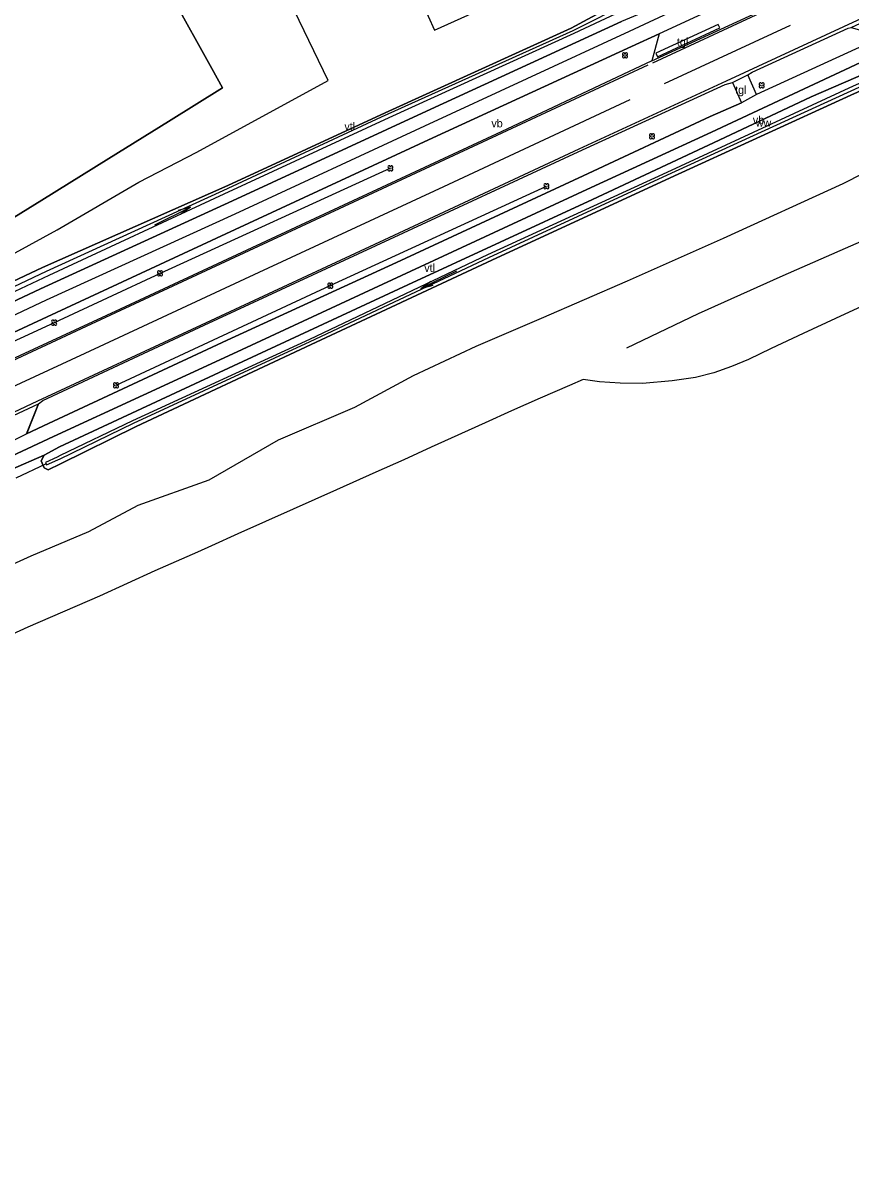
# Model space of a CAD drawing. Extents: x 154825 to 158680, y 370717 to 378075.
# Drawn here: x 157233.1 to 157336.6, y 372511.6 to 372656.2 of the extents above; entities that cross this region are included whole.
import ezdxf

# ---------------------------------------------------------------- set-up
doc = ezdxf.new("R2010")
doc.units = 0
for name, color, linetype in [('boom', 7, 'Continuous'), ('cultuurscheiding', 7, 'Continuous'), ('deelstreep(1-1)', 7, 'Continuous'), ('deelstreep(3-9)', 7, 'Continuous'), ('driehoekmarkering', 7, 'Continuous'), ('duiker lijn', 7, 'Continuous'), ('hoogteverschillijn', 7, 'Continuous'), ('insteek sloot', 7, 'Continuous'), ('kantstreep', 7, 'Continuous'), ('maaiveldlijn algemeen - gesloten verharding', 7, 'Continuous'), ('maaiveldlijn algemeen - open verharding', 7, 'Continuous'), ('maaiveldlijn algemeen - tegelverharding', 7, 'Continuous'), ('raster_hekw+inst', 7, 'Continuous'), ('Sloot bodem', 7, 'Continuous'), ('stroomrichting  watergangen', 7, 'Continuous'), ('tegelverh(vs)', 7, 'Continuous'), ('verkeersb_z kabel', 7, 'Continuous'), ('verklikker transportleiding', 7, 'Continuous'), ('vlak_Grasland', 7, 'Continuous'), ('vlak_Grazige_vegetatie', 7, 'Continuous'), ('wegwijzer z kabel', 7, 'Continuous')]:
    doc.layers.add(name, color=color, linetype=linetype)

msp = doc.modelspace()

# ---------------------------------------------------------------- linework, layer by layer
at = {"layer": 'boom'}
for points in [[(157279.02, 372638.03), (157250.22, 372624.9), (157236.98, 372618.73), (157211.97, 372607.22)], [(157244.71, 372610.91), (157271.5, 372623.37), (157298.52, 372635.79)]]:
    msp.add_lwpolyline(points, dxfattribs=at)
for centre in [(157308.34, 372652.15), (157325.43, 372648.39), (157311.71, 372642.03), (157279.02, 372638.03), (157298.52, 372635.79), (157250.22, 372624.9), (157271.5, 372623.37), (157236.98, 372618.73), (157244.71, 372610.91)]:
    msp.add_circle(centre, 0.006, dxfattribs=at)
for centre, start, end in [((157308.18, 372652.3), 357.075, 272.925), ((157308.5, 372652.3), 267.075, 182.925), ((157308.18, 372651.99), 87.075, 2.925), ((157308.5, 372651.99), 177.075, 92.925), ((157325.27, 372648.55), 357.075, 272.925), ((157325.27, 372648.24), 87.075, 2.925), ((157325.58, 372648.55), 267.075, 182.925), ((157325.58, 372648.24), 177.075, 92.925), ((157311.55, 372642.19), 357.075, 272.925), ((157311.87, 372642.19), 267.075, 182.925), ((157311.55, 372641.87), 87.075, 2.925), ((157311.87, 372641.87), 177.075, 92.925), ((157278.86, 372638.18), 357.075, 272.925), ((157278.86, 372637.87), 87.075, 2.925), ((157279.18, 372638.18), 267.075, 182.925), ((157279.18, 372637.87), 177.075, 92.925), ((157298.36, 372635.95), 357.075, 272.925), ((157298.36, 372635.63), 87.075, 2.925), ((157298.68, 372635.95), 267.075, 182.925), ((157298.68, 372635.63), 177.075, 92.925), ((157250.06, 372625.06), 357.075, 272.925), ((157250.06, 372624.74), 87.075, 2.925), ((157250.37, 372625.06), 267.075, 182.925), ((157250.37, 372624.74), 177.075, 92.925), ((157271.34, 372623.52), 357.075, 272.925), ((157271.65, 372623.52), 267.075, 182.925), ((157271.34, 372623.21), 87.075, 2.925), ((157271.65, 372623.21), 177.075, 92.925), ((157236.82, 372618.89), 357.075, 272.925), ((157236.82, 372618.57), 87.075, 2.925), ((157237.14, 372618.89), 267.075, 182.925), ((157237.14, 372618.57), 177.075, 92.925), ((157244.56, 372611.07), 357.075, 272.925), ((157244.56, 372610.75), 87.075, 2.925), ((157244.87, 372611.07), 267.075, 182.925), ((157244.87, 372610.75), 177.075, 92.925)]:
    msp.add_arc(centre, 0.158, start, end, dxfattribs=at)
at = {"layer": 'cultuurscheiding'}
msp.add_lwpolyline([(157231.51, 372600.35), (157235.73, 372602.16)], dxfattribs=at)
at = {"layer": 'deelstreep(1-1)'}
for points in [[(157311.8, 372651.19), (157327.61, 372658.53)], [(157328.97, 372655.87), (157313.22, 372648.58)]]:
    msp.add_lwpolyline(points, dxfattribs=at)
at = {"layer": 'deelstreep(3-9)'}
msp.add_lwpolyline([(157308.93, 372646.58), (157285.67, 372635.73), (157262.56, 372625), (157240.8, 372614.9), (157229.89, 372609.83), (157208.16, 372599.73), (157197.28, 372594.69), (157176.47, 372584.99), (157165.79, 372580.07), (157144.37, 372570.1), (157131.72, 372564.33), (157120.8, 372559.34)], dxfattribs=at)
at = {"layer": 'driehoekmarkering'}
msp.add_lwpolyline([(157312.39, 372651.96), (157320.21, 372655.56)], dxfattribs=at)
at = {"layer": 'duiker lijn'}
msp.add_lwpolyline([(157235.9, 372601.07), (157232.2, 372599.31)], dxfattribs=at)
at = {"layer": 'hoogteverschillijn'}
for points in [[(157239.91, 372756.78), (157246.61, 372737.63), (157252.72, 372723.81), (157259.19, 372709.84), (157264.8, 372697.57), (157270.74, 372684.74), (157278.97, 372667.57), (157284.52, 372655.3), (157298.32, 372661.52), (157292.51, 372673.25), (157288.11, 372683.04), (157283.14, 372694.53), (157276.98, 372710.04), (157272, 372722.38), (157266.72, 372735.55), (157261.5, 372747.53), (157256.8, 372760.96)], [(157251.72, 372659.47), (157256.71, 372650.51), (157258.04, 372648.09), (157251.29, 372643.86), (157243.81, 372639.23), (157235.45, 372634.03), (157229.27, 372630.24)], [(157230.37, 372626.51), (157237.37, 372630.34), (157247.56, 372636.3), (157254.83, 372640.06), (157271.24, 372649.01), (157267.03, 372657.7)], [(157226.9, 372586.33), (157234.11, 372589.6), (157241.31, 372592.64), (157247.49, 372595.91), (157256.34, 372599.09), (157265.01, 372604.09), (157274.58, 372608.17), (157281.89, 372612.15), (157289.73, 372615.8), (157297.89, 372619.31), (157308.66, 372623.95), (157320.64, 372629.3), (157335.59, 372636.14), (157348.08, 372642.47)], [(157338.9, 372629.34), (157328.08, 372624.58), (157317.5, 372619.82), (157308.53, 372615.57)], [(157344.58, 372623.83), (157334.65, 372619.26), (157330.59, 372617.37), (157326.6, 372615.49), (157323.77, 372614.12), (157321.66, 372613.24), (157319.43, 372612.46), (157317.16, 372611.89), (157314.24, 372611.48), (157310.53, 372611.12), (157307.73, 372611.16), (157305.16, 372611.36), (157303.1, 372611.64), (157301.39, 372610.88), (157297.74, 372609.3), (157294.15, 372607.71), (157290.85, 372606.2), (157286.62, 372604.3), (157284.09, 372603.16), (157280.68, 372601.6), (157277.2, 372600.06), (157272.29, 372597.84), (157266.84, 372595.41), (157259.95, 372592.33), (157256.65, 372590.84), (157254.91, 372590.04), (157249.58, 372587.72), (157242.66, 372584.57), (157233.68, 372580.68), (157230.69, 372579.31)]]:
    msp.add_lwpolyline(points, dxfattribs=at)
at = {"layer": 'insteek sloot'}
for points in [[(157308.23, 372659.04), (157309.7, 372659.48), (157310.42, 372658.44), (157309.9, 372657.22), (157307.9, 372656.37), (157283.52, 372645.15), (157259.29, 372633.95), (157235.26, 372622.97), (157211.67, 372611.89), (157192.42, 372602.64), (157190.21, 372601.73), (157189.57, 372602.08), (157189.01, 372603.23), (157189.43, 372603.82), (157189.92, 372604.22)], [(157235.52, 372625.63), (157258.69, 372635.88), (157278.36, 372644.97), (157301.6, 372655.55), (157305.78, 372657.77), (157308.23, 372659.04)], [(157341.52, 372651.24), (157342.33, 372651.25), (157342.8, 372650.25), (157342.37, 372649.66), (157340.72, 372649.03), (157336.57, 372647.15), (157313.97, 372636.82), (157291.71, 372626.56), (157269.09, 372616), (157247.21, 372605.74), (157237.78, 372601.08), (157236.25, 372600.36), (157235.74, 372600.59), (157235.36, 372601.45), (157235.73, 372602.16)], [(157235.73, 372602.16), (157237.65, 372603.21), (157259.4, 372613.34), (157281.17, 372623.47), (157304.27, 372634.11), (157320.1, 372641.56), (157331.62, 372646.97), (157341.52, 372651.24)]]:
    msp.add_lwpolyline(points, dxfattribs=at)
at = {"layer": 'kantstreep'}
for points in [[(157482.15, 372723.63), (157473.39, 372719.56), (157446.19, 372706.97), (157429.71, 372699.33), (157399.46, 372685.31), (157369.09, 372671.22), (157335.64, 372655.71), (157321, 372648.93), (157302.57, 372640.41), (157278.8, 372629.35), (157255.35, 372618.44), (157234.9, 372608.92), (157225.13, 372604.36), (157200.05, 372592.75), (157175.88, 372581.53), (157152.95, 372570.91)], [(157311.2, 372650.93), (157292.95, 372642.43), (157267.24, 372630.47), (157245.28, 372620.26), (157218.06, 372607.61), (157194.71, 372596.77), (157169.7, 372585.19), (157150.86, 372576.45), (157139.72, 372571.31), (157125.21, 372564.64), (157109.64, 372557.65), (157098.21, 372552.78), (157087.26, 372548.23), (157074.29, 372542.96), (157049.86, 372533.16), (157026.89, 372524.04), (157012.16, 372518.48), (156991.58, 372511.62)]]:
    msp.add_lwpolyline(points, dxfattribs=at)
at = {"layer": 'maaiveldlijn algemeen - gesloten verharding'}
for points in [[(157493.11, 372723.32), (157477.74, 372716.13), (157469.48, 372712.3), (157440.88, 372699.07), (157416.78, 372687.86), (157390.26, 372675.6), (157365.27, 372664), (157341, 372652.74), (157319.14, 372642.54), (157303.55, 372635.37), (157280.38, 372624.61), (157259.3, 372614.84), (157236.88, 372604.51), (157213.97, 372593.81), (157191.53, 372583.4), (157167.76, 372572.35), (157144.36, 372561.46)], [(157322.19, 372661.35), (157315.02, 372658), (157308.87, 372655.13), (157283.28, 372643.29), (157259.58, 372632.3), (157235.97, 372621.56), (157212.56, 372610.51), (157191.51, 372600.67), (157169.85, 372590.67), (157155.14, 372583.86), (157134.07, 372574.17)], [(157325, 372660.58), (157312.61, 372654.82), (157309.17, 372653.26), (157284.33, 372641.82), (157259.59, 372630.36), (157236.12, 372619.47), (157213.15, 372608.82), (157192.26, 372599.09)], [(157323.7, 372649.69), (157324.22, 372650.03), (157336.22, 372655.53), (157336.62, 372655.63), (157346.42, 372660.21)], [(157311.68, 372651.44), (157328.42, 372659.18)], [(157340.59, 372654.49), (157324.77, 372647.24)], [(157311.68, 372651.44), (157292.85, 372642.58), (157267.15, 372630.61), (157245.22, 372620.43), (157217.95, 372607.81), (157194.61, 372596.95)], [(157235.03, 372608.61), (157235.55, 372608.99), (157255.75, 372618.44), (157278.96, 372629.16), (157302.49, 372640.08), (157320.84, 372648.5), (157321.77, 372648.73), (157323.7, 372649.69)], [(157324.77, 372647.24), (157322.89, 372646.2)], [(157233.53, 372604.86), (157236.26, 372606.13), (157258.59, 372616.54), (157279.78, 372626.26), (157303.11, 372637.1), (157318.99, 372644.5), (157322.89, 372646.2)], [(157122.91, 372556.7), (157132.56, 372561.17), (157152.93, 372570.58), (157176.01, 372581.34), (157200.28, 372592.63), (157225.35, 372604.23), (157226.76, 372604.76), (157235.03, 372608.61)]]:
    msp.add_lwpolyline(points, dxfattribs=at)
at = {"layer": 'maaiveldlijn algemeen - open verharding'}
for points in [[(157312.61, 372654.82), (157311.68, 372651.44)], [(157324.77, 372647.24), (157323.7, 372649.69)], [(157321.77, 372648.73), (157322.89, 372646.2)], [(157235.03, 372608.61), (157233.52, 372604.82)], [(157235.03, 372608.61), (157233.53, 372604.86)], [(157229.94, 372603.18), (157226.76, 372604.76), (157230.01, 372603.15), (157233.53, 372604.86)]]:
    msp.add_lwpolyline(points, dxfattribs=at)
at = {"layer": 'maaiveldlijn algemeen - tegelverharding'}
msp.add_lwpolyline([(157320.21, 372655.56), (157320, 372656), (157312.2, 372652.4), (157312.39, 372651.96)], dxfattribs=at)
at = {"layer": 'raster_hekw+inst'}
msp.add_lwpolyline([(157189.92, 372604.22), (157214.89, 372615.94), (157235.52, 372625.63)], dxfattribs=at)
at = {"layer": 'Sloot bodem'}
for points in [[(157301.82, 372655.19), (157277.87, 372644.4), (157258.06, 372635.22), (157236, 372625.14), (157215.63, 372615.52), (157189.63, 372603.1), (157189.78, 372602.6), (157215.75, 372615.02), (157236.37, 372624.69), (157258.24, 372634.84), (157278.87, 372644.36), (157301.99, 372654.93), (157309.21, 372658.28), (157309.29, 372658.61), (157308.94, 372658.79), (157301.82, 372655.19)], [(157337.63, 372648.18), (157340.4, 372649.49), (157340.65, 372649.59), (157341.88, 372650.15), (157341.74, 372650.54), (157340.51, 372649.91), (157340.26, 372649.78), (157336.87, 372648.28), (157313.58, 372637.52), (157291.17, 372627.23), (157268.89, 372616.64), (157246.77, 372606.47), (157237.72, 372602.12), (157237.35, 372601.94), (157235.88, 372601.26), (157236.03, 372600.96), (157237.43, 372601.61), (157237.71, 372601.72), (157246.9, 372606.16), (157268.99, 372616.4), (157291.32, 372626.87), (157313.66, 372637.19), (157337.63, 372648.18)]]:
    msp.add_lwpolyline(points, dxfattribs=at)
at = {"layer": 'stroomrichting  watergangen'}
for p, q in [((157249.56, 372630.98), (157254.03, 372633.19)), ((157254.01, 372633.19), (157252.5, 372632.75)), ((157254.03, 372633.19), (157252.76, 372632.25)), ((157287.29, 372625.19), (157282.8, 372623.02)), ((157282.8, 372623.02), (157284.08, 372623.94)), ((157282.82, 372623.01), (157284.34, 372623.44))]:
    msp.add_line(p, q, dxfattribs=at)
at = {"layer": 'vlak_Grasland'}
for points in [[(157305.78, 372657.77), (157301.6, 372655.55), (157278.36, 372644.97), (157258.69, 372635.88), (157235.52, 372625.63), (157214.89, 372615.94), (157189.92, 372604.22), (157185.03, 372601.76), (157185.14, 372602.62), (157187.79, 372604.34), (157192.14, 372607.06), (157195.89, 372609.41), (157201.11, 372612.65), (157208.98, 372617.56), (157217.47, 372622.78), (157222.65, 372626.09), (157229.27, 372630.24), (157235.45, 372634.03), (157243.81, 372639.23), (157251.29, 372643.86), (157258.04, 372648.09), (157256.71, 372650.51), (157251.72, 372659.47)], [(157231.51, 372600.35), (157235.73, 372602.16), (157235.36, 372601.45), (157235.74, 372600.59), (157236.25, 372600.36), (157237.78, 372601.08), (157247.21, 372605.74), (157269.09, 372616), (157291.71, 372626.56), (157313.97, 372636.82), (157336.57, 372647.15), (157340.72, 372649.03)], [(157344.58, 372623.83), (157334.65, 372619.26), (157330.59, 372617.37), (157326.6, 372615.49), (157323.77, 372614.12), (157321.66, 372613.24), (157319.43, 372612.46), (157317.16, 372611.89), (157314.24, 372611.48), (157310.53, 372611.12), (157307.73, 372611.16), (157305.16, 372611.36), (157303.1, 372611.64), (157301.39, 372610.88), (157297.74, 372609.3), (157294.15, 372607.71), (157290.85, 372606.2), (157286.62, 372604.3), (157284.09, 372603.16), (157280.68, 372601.6), (157277.2, 372600.06), (157272.29, 372597.84), (157266.84, 372595.41), (157259.95, 372592.33), (157256.65, 372590.84), (157254.91, 372590.04), (157249.58, 372587.72), (157242.66, 372584.57), (157233.68, 372580.68), (157230.69, 372579.31)]]:
    msp.add_lwpolyline(points, dxfattribs=at)
at = {"layer": 'vlak_Grazige_vegetatie'}
for points in [[(157299.92, 372751.25), (157303.77, 372722.82), (157306.99, 372696.78), (157309.07, 372682.97), (157312.03, 372669.29), (157315.08, 372660.6), (157315.02, 372658), (157308.87, 372655.13), (157283.28, 372643.29), (157259.58, 372632.3), (157235.97, 372621.56), (157212.56, 372610.51), (157191.51, 372600.67), (157169.85, 372590.67), (157155.14, 372583.86)], [(157144.36, 372561.46), (157167.76, 372572.35), (157191.53, 372583.4), (157213.97, 372593.81), (157236.88, 372604.51), (157259.3, 372614.84), (157280.38, 372624.61), (157303.55, 372635.37), (157319.14, 372642.54), (157341, 372652.74), (157365.27, 372664), (157390.26, 372675.6), (157416.78, 372687.86), (157440.88, 372699.07), (157469.48, 372712.3), (157477.74, 372716.13), (157493.11, 372723.32)], [(157153.67, 372584.61), (157168.61, 372591.68), (157184.6, 372599.14), (157186.51, 372600.12), (157186.54, 372600.97), (157185.99, 372601.72), (157185.03, 372601.76), (157189.92, 372604.22), (157189.43, 372603.82), (157189.01, 372603.23), (157189.57, 372602.08), (157190.21, 372601.73), (157192.42, 372602.64), (157211.67, 372611.89), (157235.26, 372622.97), (157259.29, 372633.95), (157283.52, 372645.15), (157307.9, 372656.37)], [(157341.52, 372651.24), (157331.62, 372646.97), (157320.1, 372641.56), (157304.27, 372634.11), (157281.17, 372623.47), (157259.4, 372613.34), (157237.65, 372603.21), (157235.73, 372602.16), (157231.51, 372600.35), (157214.33, 372592.42), (157192.15, 372582.14), (157168.23, 372571.06), (157144.82, 372560.12)]]:
    msp.add_lwpolyline(points, dxfattribs=at)
for points in [[(157309.7, 372659.48), (157310.42, 372658.44), (157309.9, 372657.22), (157307.9, 372656.37), (157283.52, 372645.15), (157259.29, 372633.95), (157235.26, 372622.97), (157211.67, 372611.89), (157192.42, 372602.64), (157190.21, 372601.73), (157189.57, 372602.08), (157189.01, 372603.23), (157189.43, 372603.82), (157189.92, 372604.22), (157214.89, 372615.94), (157235.52, 372625.63), (157258.69, 372635.88), (157278.36, 372644.97), (157301.6, 372655.55), (157305.78, 372657.77), (157308.23, 372659.04)], [(157189.63, 372603.1), (157189.78, 372602.6), (157215.75, 372615.02), (157236.37, 372624.69), (157258.24, 372634.84), (157278.87, 372644.36), (157301.99, 372654.93), (157309.21, 372658.28), (157309.29, 372658.61), (157308.94, 372658.79), (157301.82, 372655.19), (157277.87, 372644.4), (157258.06, 372635.22), (157236, 372625.14), (157215.63, 372615.52)], [(157340.59, 372654.49), (157324.77, 372647.24), (157323.7, 372649.69), (157324.22, 372650.03), (157336.22, 372655.53), (157336.62, 372655.63)], [(157217.95, 372607.81), (157194.61, 372596.95), (157192.26, 372599.09), (157213.15, 372608.82), (157236.12, 372619.47), (157259.59, 372630.36), (157284.33, 372641.82), (157309.17, 372653.26), (157312.61, 372654.82), (157311.68, 372651.44), (157292.85, 372642.58), (157267.15, 372630.61), (157245.22, 372620.43)], [(157342.33, 372651.25), (157342.8, 372650.25), (157342.37, 372649.66), (157340.72, 372649.03), (157336.57, 372647.15), (157313.97, 372636.82), (157291.71, 372626.56), (157269.09, 372616), (157247.21, 372605.74), (157237.78, 372601.08), (157236.25, 372600.36), (157235.74, 372600.59), (157235.36, 372601.45), (157235.73, 372602.16), (157237.65, 372603.21), (157259.4, 372613.34), (157281.17, 372623.47), (157304.27, 372634.11), (157320.1, 372641.56), (157331.62, 372646.97), (157341.52, 372651.24)], [(157235.88, 372601.26), (157236.03, 372600.96), (157237.43, 372601.61), (157237.71, 372601.72), (157246.9, 372606.16), (157268.99, 372616.4), (157291.32, 372626.87), (157313.66, 372637.19), (157337.63, 372648.18), (157340.4, 372649.49), (157340.65, 372649.59), (157341.88, 372650.15), (157341.74, 372650.54), (157340.51, 372649.91), (157340.26, 372649.78), (157336.87, 372648.28), (157313.58, 372637.52), (157291.17, 372627.23), (157268.89, 372616.64), (157246.77, 372606.47), (157237.72, 372602.12), (157237.35, 372601.94)], [(157236.26, 372606.13), (157233.53, 372604.86), (157235.03, 372608.61), (157235.55, 372608.99), (157255.75, 372618.44), (157278.96, 372629.16), (157302.49, 372640.08), (157320.84, 372648.5), (157321.77, 372648.73), (157322.89, 372646.2), (157318.99, 372644.5), (157303.11, 372637.1), (157279.78, 372626.26), (157258.59, 372616.54)]]:
    msp.add_lwpolyline(points, close=True, dxfattribs=at)

# ---------------------------------------------------------------- texts
at = {"layer": 'tegelverh(vs)'}
for p in [(157314.83, 372653.34), (157322.11, 372647.33)]:
    msp.add_text('tgl', height=1, dxfattribs=at).set_placement(p)
at = {"layer": 'verkeersb_z kabel'}
for p in [(157291.64, 372643.15), (157324.32, 372643.57)]:
    msp.add_text('vb', height=1, dxfattribs=at).set_placement(p)
at = {"layer": 'verklikker transportleiding'}
for p in [(157273.26, 372642.77), (157283.25, 372625.08)]:
    msp.add_text('vtl', height=1, dxfattribs=at).set_placement(p)
at = {"layer": 'wegwijzer z kabel'}
msp.add_text('ww', height=1, dxfattribs=at).set_placement((157324.69, 372643.23))

doc.saveas('drawing.dxf')
